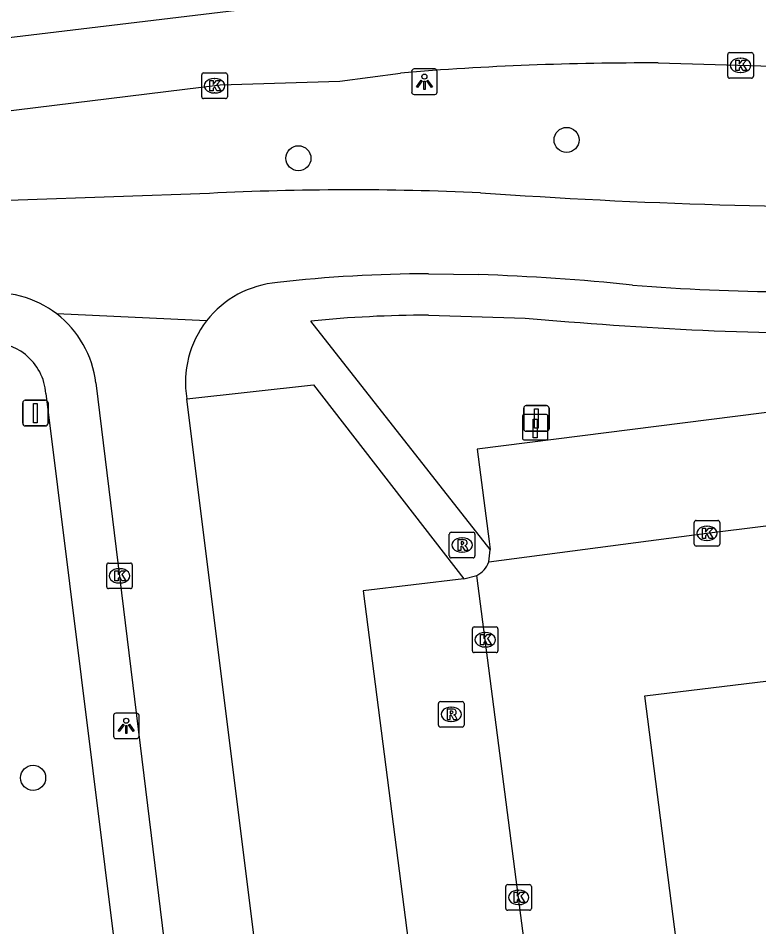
# Model space of a CAD drawing. Extents: x 161477 to 163040, y 383680 to 384868.
# Drawn here: x 161716.23 to 161745.18, y 383963.27 to 383998.77 of the extents above; entities that cross this region are included whole.
import ezdxf

# ---------------------------------------------------------------- set-up
doc = ezdxf.new("R2010")
doc.units = 0
for name, color, linetype in [('IMGEO_Boom', 7, 'Continuous'), ('IMGEO_Fietspad_gesloten', 7, 'Continuous'), ('IMGEO_Kolk', 7, 'Continuous'), ('IMGEO_Laadpaal', 7, 'Continuous'), ('IMGEO_Lichtpunt', 7, 'Continuous'), ('IMGEO_Parkeervlak_open', 7, 'Continuous'), ('IMGEO_Rijbaan_lokaal_gesloten', 7, 'Continuous'), ('IMGEO_Rijbaan_lokaal_open', 7, 'Continuous'), ('IMGEO_Rioolput', 7, 'Continuous'), ('IMGEO_Verkeersbordpaal', 7, 'Continuous'), ('IMGEO_Voetpad_open', 7, 'Continuous')]:
    doc.layers.add(name, color=color, linetype=linetype)

msp = doc.modelspace()

# ---------------------------------------------------------------- linework, layer by layer
at = {"layer": 'IMGEO_Boom'}
for centre in [(161737.664, 383994.016), (161727.187, 383993.3), (161716.82, 383969.093)]:
    msp.add_circle(centre, 0.489, dxfattribs=at)
at = {"layer": 'IMGEO_Fietspad_gesloten'}
for points in [[(161723.709, 383991.927), (161716.235, 383991.659)], [(161732.268, 383988.785), (161734.227, 383988.754)], [(161723.599, 383986.949), (161717.744, 383987.215)], [(161719.273, 383984.526), (161723.518, 383949.793), (161727.108, 383921.333)], [(161731.155, 383918.193), (161727.112, 383949.615), (161722.823, 383983.905)]]:
    msp.add_lwpolyline(points, dxfattribs=at)
for centre, radius, start, end in [((161729.261, 383878.928), 113.136, 87.44703, 92.81265), ((161750.533, 384223.131), 231.75, 265.98332, 270.61257), ((161717.995, 383948.71), 42.985, 92.3463, 98.6863), ((161732.301, 383937.362), 51.423, 90.037, 96.6311), ((161731.354, 383902.506), 86.296, 84.08891, 88.092), ((161726.682, 383984.544), 3.91, 94.6759, 142.0442), ((161747.141, 384076.91), 88.836, 265.54501, 269.42959), ((161715.307, 383984.052), 3.993, 52.3943, 97.979), ((161715.306, 383984.05), 3.995, 6.8479, 52.3984), ((161726.683, 383984.542), 3.912, 142.029, 189.3676)]:
    msp.add_arc(centre, radius, start, end, dxfattribs=at)
at = {"layer": 'IMGEO_Kolk'}
for p, q in [((161744.037, 383997.427), (161744.889, 383997.427)), ((161743.962, 383996.501), (161743.962, 383997.353)), ((161744.45, 383997.207), (161744.475, 383997.207)), ((161744.963, 383997.353), (161744.963, 383996.501)), ((161723.408, 383995.704), (161723.408, 383996.556)), ((161723.483, 383996.63), (161724.335, 383996.63)), ((161723.896, 383996.41), (161723.921, 383996.41)), ((161724.409, 383996.556), (161724.409, 383995.704)), ((161744.889, 383996.427), (161744.037, 383996.427)), ((161744.473, 383996.647), (161744.448, 383996.647)), ((161724.335, 383995.63), (161723.483, 383995.63)), ((161723.919, 383995.85), (161723.894, 383995.85)), ((161742.651, 383978.221), (161742.651, 383979.073)), ((161742.726, 383979.147), (161743.578, 383979.147)), ((161743.652, 383979.073), (161743.652, 383978.221)), ((161743.139, 383978.927), (161743.164, 383978.927)), ((161743.162, 383978.367), (161743.137, 383978.367)), ((161743.578, 383978.147), (161742.726, 383978.147)), ((161719.694, 383976.559), (161719.694, 383977.411)), ((161719.769, 383977.485), (161720.621, 383977.485)), ((161720.182, 383977.265), (161720.207, 383977.265)), ((161720.695, 383977.411), (161720.695, 383976.559)), ((161720.621, 383976.485), (161719.769, 383976.485)), ((161720.205, 383976.705), (161720.18, 383976.705)), ((161733.983, 383974.061), (161733.983, 383974.913)), ((161734.058, 383974.987), (161734.91, 383974.987)), ((161734.471, 383974.767), (161734.496, 383974.767)), ((161734.984, 383974.913), (161734.984, 383974.061)), ((161734.91, 383973.987), (161734.058, 383973.987)), ((161734.494, 383974.207), (161734.469, 383974.207)), ((161735.29, 383963.995), (161735.29, 383964.847)), ((161735.365, 383964.921), (161736.217, 383964.921)), ((161736.291, 383964.847), (161736.291, 383963.995)), ((161735.778, 383964.701), (161735.803, 383964.701)), ((161735.801, 383964.141), (161735.776, 383964.141)), ((161736.217, 383963.921), (161735.365, 383963.921))]:
    msp.add_line(p, q, dxfattribs=at)
for points in [[(161744.037, 383997.427), (161744.889, 383997.427)], [(161743.962, 383996.501), (161743.962, 383997.353)], [(161744.283, 383997.127), (161744.406, 383997.127), (161744.406, 383996.976), (161744.536, 383997.127), (161744.7, 383997.127), (161744.554, 383996.976), (161744.707, 383996.727), (161744.555, 383996.727), (161744.47, 383996.891), (161744.406, 383996.824), (161744.406, 383996.727), (161744.283, 383996.727), (161744.283, 383997.127)], [(161744.963, 383997.353), (161744.963, 383996.501)], [(161723.408, 383995.704), (161723.408, 383996.556)], [(161723.483, 383996.63), (161724.335, 383996.63)], [(161724.409, 383996.556), (161724.409, 383995.704)], [(161744.889, 383996.427), (161744.037, 383996.427)], [(161723.729, 383996.33), (161723.852, 383996.33), (161723.852, 383996.179), (161723.982, 383996.33), (161724.146, 383996.33), (161724, 383996.179), (161724.153, 383995.93), (161724.001, 383995.93), (161723.916, 383996.094), (161723.852, 383996.027), (161723.852, 383995.93), (161723.729, 383995.93), (161723.729, 383996.33)], [(161724.335, 383995.63), (161723.483, 383995.63)], [(161742.651, 383978.221), (161742.651, 383979.073)], [(161742.726, 383979.147), (161743.578, 383979.147)], [(161743.652, 383979.073), (161743.652, 383978.221)], [(161742.972, 383978.847), (161743.095, 383978.847), (161743.095, 383978.696), (161743.225, 383978.847), (161743.389, 383978.847), (161743.243, 383978.696), (161743.396, 383978.447), (161743.244, 383978.447), (161743.159, 383978.611), (161743.095, 383978.544), (161743.095, 383978.447), (161742.972, 383978.447), (161742.972, 383978.847)], [(161743.578, 383978.147), (161742.726, 383978.147)], [(161719.694, 383976.559), (161719.694, 383977.411)], [(161719.769, 383977.485), (161720.621, 383977.485)], [(161720.015, 383977.185), (161720.138, 383977.185), (161720.138, 383977.034), (161720.268, 383977.185), (161720.432, 383977.185), (161720.286, 383977.034), (161720.439, 383976.785), (161720.287, 383976.785), (161720.202, 383976.949), (161720.138, 383976.882), (161720.138, 383976.785), (161720.015, 383976.785), (161720.015, 383977.185)], [(161720.695, 383977.411), (161720.695, 383976.559)], [(161720.621, 383976.485), (161719.769, 383976.485)], [(161733.983, 383974.061), (161733.983, 383974.913)], [(161734.058, 383974.987), (161734.91, 383974.987)], [(161734.304, 383974.687), (161734.427, 383974.687), (161734.427, 383974.536), (161734.557, 383974.687), (161734.721, 383974.687), (161734.575, 383974.536), (161734.728, 383974.287), (161734.576, 383974.287), (161734.491, 383974.451), (161734.427, 383974.384), (161734.427, 383974.287), (161734.304, 383974.287), (161734.304, 383974.687)], [(161734.984, 383974.913), (161734.984, 383974.061)], [(161734.91, 383973.987), (161734.058, 383973.987)], [(161735.29, 383963.995), (161735.29, 383964.847)], [(161735.365, 383964.921), (161736.217, 383964.921)], [(161736.291, 383964.847), (161736.291, 383963.995)], [(161735.611, 383964.621), (161735.734, 383964.621), (161735.734, 383964.47), (161735.864, 383964.621), (161736.028, 383964.621), (161735.882, 383964.47), (161736.035, 383964.221), (161735.883, 383964.221), (161735.798, 383964.385), (161735.734, 383964.318), (161735.734, 383964.221), (161735.611, 383964.221), (161735.611, 383964.621)], [(161736.217, 383963.921), (161735.365, 383963.921)]]:
    msp.add_lwpolyline(points, dxfattribs=at)
for centre, start, end in [((161744.039, 383997.351), 91.552, 178.448), ((161744.039, 383997.351), 91.552, 178.448), ((161744.887, 383997.351), 1.552, 88.448), ((161744.887, 383997.351), 1.552, 88.448), ((161723.485, 383996.554), 91.552, 178.448), ((161723.485, 383996.554), 91.552, 178.448), ((161724.333, 383996.554), 1.552, 88.448), ((161724.333, 383996.554), 1.552, 88.448), ((161744.039, 383996.503), 181.552, 268.448), ((161744.039, 383996.503), 181.552, 268.448), ((161744.887, 383996.503), 271.552, 358.448), ((161744.887, 383996.503), 271.552, 358.448), ((161723.485, 383995.706), 181.552, 268.448), ((161723.485, 383995.706), 181.552, 268.448), ((161724.333, 383995.706), 271.552, 358.448), ((161724.333, 383995.706), 271.552, 358.448), ((161742.728, 383979.071), 91.552, 178.448), ((161742.728, 383979.071), 91.552, 178.448), ((161743.576, 383979.071), 1.552, 88.448), ((161743.576, 383979.071), 1.552, 88.448), ((161742.728, 383978.223), 181.552, 268.448), ((161742.728, 383978.223), 181.552, 268.448), ((161743.576, 383978.223), 271.552, 358.448), ((161743.576, 383978.223), 271.552, 358.448), ((161719.771, 383977.409), 91.552, 178.448), ((161719.771, 383977.409), 91.552, 178.448), ((161720.619, 383977.409), 1.552, 88.448), ((161720.619, 383977.409), 1.552, 88.448), ((161719.771, 383976.561), 181.552, 268.448), ((161719.771, 383976.561), 181.552, 268.448), ((161720.619, 383976.561), 271.552, 358.448), ((161720.619, 383976.561), 271.552, 358.448), ((161734.06, 383974.911), 91.552, 178.448), ((161734.06, 383974.911), 91.552, 178.448), ((161734.908, 383974.911), 1.552, 88.448), ((161734.908, 383974.911), 1.552, 88.448), ((161734.06, 383974.063), 181.552, 268.448), ((161734.06, 383974.063), 181.552, 268.448), ((161734.908, 383974.063), 271.552, 358.448), ((161734.908, 383974.063), 271.552, 358.448), ((161735.367, 383964.845), 91.552, 178.448), ((161735.367, 383964.845), 91.552, 178.448), ((161736.215, 383964.845), 1.552, 88.448), ((161736.215, 383964.845), 1.552, 88.448), ((161735.367, 383963.997), 181.552, 268.448), ((161735.367, 383963.997), 181.552, 268.448), ((161736.215, 383963.997), 271.552, 358.448), ((161736.215, 383963.997), 271.552, 358.448)]:
    msp.add_arc(centre, 0.0765, start, end, dxfattribs=at)
for centre, major_axis, ratio, start_param, end_param in [((161744.449, 383996.927), (-0.387, 0.002), 0.722429, 4.712389, 7.853982), ((161744.474, 383996.927), (-0.39, 0.002), 0.717154, 1.570796, 4.712389), ((161723.895, 383996.13), (-0.387, 0.002), 0.722429, 4.712389, 7.853982), ((161723.92, 383996.13), (-0.39, 0.002), 0.717154, 1.570796, 4.712389), ((161743.138, 383978.647), (-0.387, 0.002), 0.722429, 4.712389, 7.853982), ((161743.163, 383978.647), (-0.39, 0.002), 0.717154, 1.570796, 4.712389), ((161720.181, 383976.985), (-0.387, 0.002), 0.722429, 4.712389, 7.853982), ((161720.206, 383976.985), (-0.39, 0.002), 0.717154, 1.570796, 4.712389), ((161734.47, 383974.487), (-0.387, 0.002), 0.722429, 4.712389, 7.853982), ((161734.495, 383974.487), (-0.39, 0.002), 0.717154, 1.570796, 4.712389), ((161735.777, 383964.421), (-0.387, 0.002), 0.722429, 4.712389, 7.853982), ((161735.802, 383964.421), (-0.39, 0.002), 0.717154, 1.570796, 4.712389)]:
    msp.add_ellipse(centre, major_axis=major_axis, ratio=ratio, start_param=start_param, end_param=end_param, dxfattribs=at)
at = {"layer": 'IMGEO_Laadpaal'}
for p, q in [((161735.939, 383983.21), (161735.939, 383982.369)), ((161735.939, 383983.21), (161735.939, 383982.369)), ((161736.855, 383983.294), (161736.014, 383983.294)), ((161736.855, 383983.294), (161736.014, 383983.294)), ((161736.939, 383982.378), (161736.939, 383983.219)), ((161736.939, 383982.378), (161736.939, 383983.219)), ((161736.023, 383982.294), (161736.864, 383982.294)), ((161736.023, 383982.294), (161736.864, 383982.294))]:
    msp.add_line(p, q, dxfattribs=at)
msp.add_lwpolyline([(161736.354, 383983.107), (161736.514, 383983.107), (161736.514, 383982.374), (161736.354, 383982.374), (161736.354, 383983.107)], dxfattribs=at)
for centre, start, end in [((161736.017, 383983.216), 92.4484, 184.2845), ((161736.017, 383983.216), 92.4484, 184.2845), ((161736.861, 383983.216), 2.4484, 94.2845), ((161736.861, 383983.216), 2.4484, 94.2845), ((161736.017, 383982.372), 182.4484, 274.2845), ((161736.017, 383982.372), 182.4484, 274.2845), ((161736.861, 383982.372), 272.4484, 4.2845), ((161736.861, 383982.372), 272.4484, 4.2845)]:
    msp.add_arc(centre, 0.0779, start, end, dxfattribs=at)
at = {"layer": 'IMGEO_Lichtpunt'}
for p, q in [((161731.612, 383996.691), (161731.612, 383995.884)), ((161731.612, 383996.691), (161731.612, 383995.884)), ((161732.514, 383996.786), (161731.706, 383996.786)), ((161732.514, 383996.786), (161731.706, 383996.786)), ((161732.608, 383995.884), (161732.608, 383996.691)), ((161732.608, 383995.884), (161732.608, 383996.691)), ((161731.706, 383995.79), (161732.514, 383995.79)), ((161731.706, 383995.79), (161732.514, 383995.79)), ((161719.961, 383971.526), (161719.961, 383970.719)), ((161719.961, 383971.526), (161719.961, 383970.719)), ((161720.863, 383971.621), (161720.055, 383971.621)), ((161720.863, 383971.621), (161720.055, 383971.621)), ((161720.957, 383970.719), (161720.957, 383971.526)), ((161720.957, 383970.719), (161720.957, 383971.526)), ((161720.055, 383970.625), (161720.863, 383970.625)), ((161720.055, 383970.625), (161720.863, 383970.625))]:
    msp.add_line(p, q, dxfattribs=at)
for points in [[(161731.986, 383996.355), (161732.025, 383996.327), (161731.837, 383996.065), (161731.799, 383996.092), (161731.986, 383996.355)], [(161732.198, 383996.327), (161732.236, 383996.354), (161732.423, 383996.092), (161732.384, 383996.064), (161732.198, 383996.327)], [(161732.088, 383996.307), (161732.135, 383996.307), (161732.135, 383995.985), (161732.088, 383995.985), (161732.088, 383996.307)], [(161720.335, 383971.19), (161720.374, 383971.162), (161720.186, 383970.9), (161720.148, 383970.927), (161720.335, 383971.19)], [(161720.437, 383971.142), (161720.484, 383971.142), (161720.484, 383970.82), (161720.437, 383970.82), (161720.437, 383971.142)], [(161720.547, 383971.162), (161720.585, 383971.189), (161720.772, 383970.927), (161720.733, 383970.899), (161720.547, 383971.162)]]:
    msp.add_lwpolyline(points, dxfattribs=at)
for centre in [(161732.111, 383996.489), (161720.46, 383971.324)]:
    msp.add_circle(centre, 0.0994, dxfattribs=at)
for centre, start, end in [((161731.706, 383996.691), 90, 180), ((161731.706, 383996.691), 90, 180), ((161732.514, 383996.691), 0, 90), ((161732.514, 383996.691), 0, 90), ((161731.706, 383995.884), 180, 270), ((161731.706, 383995.884), 180, 270), ((161732.514, 383995.884), 270, 0), ((161732.514, 383995.884), 270, 360), ((161720.055, 383971.526), 90, 180), ((161720.055, 383971.526), 90, 180), ((161720.863, 383971.526), 0, 90), ((161720.863, 383971.526), 0, 90), ((161720.055, 383970.719), 180, 270), ((161720.055, 383970.719), 180, 270), ((161720.863, 383970.719), 270, 0), ((161720.863, 383970.719), 270, 360)]:
    msp.add_arc(centre, 0.0946, start, end, dxfattribs=at)
at = {"layer": 'IMGEO_Parkeervlak_open'}
for points in [[(161761.435, 383985.385), (161734.175, 383981.931), (161734.643, 383978.327), (161734.679, 383978.01)], [(161733.644, 383976.872), (161729.72, 383976.403), (161737.986, 383912.075)]]:
    msp.add_lwpolyline(points, dxfattribs=at)
at = {"layer": 'IMGEO_Rijbaan_lokaal_gesloten'}
for points in [[(161697.015, 383995.692), (161711.954, 383997.541), (161763.35, 384003.723)], [(161741.25, 383997.021), (161761.738, 383996.423)], [(161697.339, 383992.929), (161697.576, 383992.955), (161699.364, 383993.154), (161709.669, 383994.382), (161714.035, 383994.925), (161724.126, 383996.165), (161728.806, 383996.305), (161731.17, 383996.628)]]:
    msp.add_lwpolyline(points, dxfattribs=at)
msp.add_arc((161740.772, 383879.811), 117.211, 89.76641, 94.69904, dxfattribs=at)
at = {"layer": 'IMGEO_Rijbaan_lokaal_open'}
for points in [[(161734.63, 383977.526), (161743.152, 383978.646), (161758.039, 383980.506), (161762.923, 383981.138)], [(161742.569, 383911.694), (161742.15, 383915.115), (161740.87, 383924.977), (161739.597, 383934.929), (161738.296, 383944.907), (161737.057, 383954.597), (161735.792, 383964.421), (161734.485, 383974.487), (161734.162, 383977.001)], [(161747.644, 383918.446), (161740.724, 383972.292), (161750.812, 383973.527), (161757.597, 383920.534), (161747.644, 383918.446)]]:
    msp.add_lwpolyline(points, dxfattribs=at)
msp.add_arc((161733.731, 383977.856), 0.957, 296.7316, 339.8389, dxfattribs=at)
at = {"layer": 'IMGEO_Rioolput'}
for p, q in [((161733.083, 383977.762), (161733.083, 383978.614)), ((161733.158, 383978.688), (161734.01, 383978.688)), ((161734.084, 383978.614), (161734.084, 383977.762)), ((161733.571, 383978.468), (161733.596, 383978.468)), ((161733.594, 383977.908), (161733.569, 383977.908)), ((161734.01, 383977.688), (161733.158, 383977.688)), ((161732.659, 383971.148), (161732.659, 383972)), ((161732.734, 383972.074), (161733.586, 383972.074)), ((161733.147, 383971.854), (161733.172, 383971.854)), ((161733.66, 383972), (161733.66, 383971.148)), ((161733.17, 383971.294), (161733.145, 383971.294)), ((161733.586, 383971.074), (161732.734, 383971.074))]:
    msp.add_line(p, q, dxfattribs=at)
for points in [[(161733.083, 383977.762), (161733.083, 383978.614)], [(161733.158, 383978.688), (161734.01, 383978.688)], [(161734.084, 383978.614), (161734.084, 383977.762)], [(161733.672, 383978.386), (161733.42, 383978.388), (161733.42, 383977.988)], [(161733.598, 383978.307), (161733.544, 383978.307), (161733.544, 383978.226)], [(161733.42, 383977.988), (161733.544, 383977.988), (161733.544, 383978.15), (161733.555, 383978.15)], [(161733.544, 383978.226), (161733.596, 383978.226)], [(161733.602, 383978.121), (161733.673, 383977.988), (161733.813, 383977.988), (161733.748, 383978.114)], [(161734.01, 383977.688), (161733.158, 383977.688)], [(161732.659, 383971.148), (161732.659, 383972)], [(161732.734, 383972.074), (161733.586, 383972.074)], [(161733.66, 383972), (161733.66, 383971.148)], [(161733.248, 383971.772), (161732.996, 383971.774), (161732.996, 383971.374)], [(161732.996, 383971.374), (161733.12, 383971.374), (161733.12, 383971.536), (161733.131, 383971.536)], [(161733.174, 383971.693), (161733.12, 383971.693), (161733.12, 383971.612)], [(161733.12, 383971.612), (161733.172, 383971.612)], [(161733.178, 383971.507), (161733.249, 383971.374), (161733.389, 383971.374), (161733.324, 383971.5)], [(161733.586, 383971.074), (161732.734, 383971.074)]]:
    msp.add_lwpolyline(points, dxfattribs=at)
for centre, radius, start, end in [((161733.16, 383978.612), 0.0765, 91.552, 178.448), ((161733.16, 383978.612), 0.0765, 91.552, 178.448), ((161734.008, 383978.612), 0.0765, 1.552, 88.448), ((161734.008, 383978.612), 0.0765, 1.552, 88.448), ((161733.58, 383978.415), 0.19, 274.7715, 282.9687), ((161733.604, 383978.211), 0.0964, 77.0061, 93.1865), ((161733.618, 383978.268), 0.0378, 276.6634, 79.6772), ((161733.671, 383978.276), 0.109, 350.3612, 89.416), ((161733.669, 383978.276), 0.112, 277.5842, 350.9817), ((161733.554, 383978.097), 0.0533, 26.0293, 88.6989), ((161733.653, 383978.061), 0.108, 29.5134, 73.7905), ((161733.16, 383977.764), 0.0765, 181.552, 268.448), ((161733.16, 383977.764), 0.0765, 181.552, 268.448), ((161734.008, 383977.764), 0.0765, 271.552, 358.448), ((161734.008, 383977.764), 0.0765, 271.552, 358.448), ((161732.736, 383971.998), 0.0765, 91.552, 178.448), ((161732.736, 383971.998), 0.0765, 91.552, 178.448), ((161733.584, 383971.998), 0.0765, 1.552, 88.448), ((161733.584, 383971.998), 0.0765, 1.552, 88.448), ((161733.13, 383971.483), 0.0533, 26.0293, 88.6989), ((161733.156, 383971.801), 0.19, 274.7715, 282.9687), ((161733.18, 383971.597), 0.0964, 77.0061, 93.1865), ((161733.194, 383971.654), 0.0378, 276.6634, 79.6772), ((161733.247, 383971.662), 0.109, 350.3612, 89.416), ((161733.245, 383971.662), 0.112, 277.5842, 350.9817), ((161733.229, 383971.447), 0.108, 29.5134, 73.7905), ((161732.736, 383971.15), 0.0765, 181.552, 268.448), ((161732.736, 383971.15), 0.0765, 181.552, 268.448), ((161733.584, 383971.15), 0.0765, 271.552, 358.448), ((161733.584, 383971.15), 0.0765, 271.552, 358.448)]:
    msp.add_arc(centre, radius, start, end, dxfattribs=at)
for centre, major_axis, ratio, start_param, end_param in [((161733.57, 383978.188), (-0.387, 0.002), 0.722429, 4.712389, 7.853982), ((161733.595, 383978.188), (-0.39, 0.002), 0.717154, 1.570796, 4.712389), ((161733.146, 383971.574), (-0.387, 0.002), 0.722429, 4.712389, 7.853982), ((161733.171, 383971.574), (-0.39, 0.002), 0.717154, 1.570796, 4.712389)]:
    msp.add_ellipse(centre, major_axis=major_axis, ratio=ratio, start_param=start_param, end_param=end_param, dxfattribs=at)
at = {"layer": 'IMGEO_Verkeersbordpaal'}
for p, q in [((161716.412, 383982.943), (161716.412, 383983.743)), ((161716.412, 383983.743), (161716.412, 383982.943)), ((161716.512, 383983.843), (161717.302, 383983.843)), ((161717.302, 383983.843), (161716.512, 383983.843)), ((161717.402, 383983.743), (161717.402, 383982.943)), ((161717.402, 383982.943), (161717.402, 383983.743)), ((161736.091, 383983.634), (161736.881, 383983.634)), ((161736.881, 383983.634), (161736.091, 383983.634)), ((161735.991, 383982.734), (161735.991, 383983.534)), ((161735.991, 383983.534), (161735.991, 383982.734)), ((161736.981, 383983.534), (161736.981, 383982.734)), ((161736.981, 383982.734), (161736.981, 383983.534)), ((161717.302, 383982.843), (161716.512, 383982.843)), ((161716.512, 383982.843), (161717.302, 383982.843)), ((161736.881, 383982.634), (161736.091, 383982.634)), ((161736.091, 383982.634), (161736.881, 383982.634))]:
    msp.add_line(p, q, dxfattribs=at)
for points in [[(161716.832, 383983.718), (161716.982, 383983.718), (161716.982, 383982.968), (161716.832, 383982.968), (161716.832, 383983.718)], [(161736.411, 383983.509), (161736.561, 383983.509), (161736.561, 383982.759), (161736.411, 383982.759), (161736.411, 383983.509)]]:
    msp.add_lwpolyline(points, dxfattribs=at)
for centre, start, end in [((161716.512, 383983.743), 90, 180), ((161716.512, 383983.743), 90, 180), ((161717.302, 383983.743), 0, 90), ((161717.302, 383983.743), 360, 90), ((161736.091, 383983.534), 90, 180), ((161736.091, 383983.534), 90, 180), ((161736.881, 383983.534), 0, 90), ((161736.881, 383983.534), 360, 90), ((161716.512, 383982.943), 180, 270), ((161716.512, 383982.943), 180, 270), ((161717.302, 383982.943), 270, 0), ((161717.302, 383982.943), 270, 0), ((161736.091, 383982.734), 180, 270), ((161736.091, 383982.734), 180, 270), ((161736.881, 383982.734), 270, 0), ((161736.881, 383982.734), 270, 0)]:
    msp.add_arc(centre, 0.1, start, end, dxfattribs=at)
at = {"layer": 'IMGEO_Voetpad_open'}
for points in [[(161732.263, 383987.172), (161736.052, 383987.055), (161737.755, 383986.914)], [(161734.679, 383978.01), (161727.673, 383986.939)], [(161722.823, 383983.905), (161727.777, 383984.441), (161733.644, 383976.872)], [(161717.316, 383984.106), (161725.141, 383921.269)], [(161734.63, 383977.526), (161734.68, 383977.998), (161734.679, 383978.01)], [(161733.644, 383976.872), (161734.162, 383977.001)]]:
    msp.add_lwpolyline(points, dxfattribs=at)
for centre, radius, start, end in [((161732.419, 383938.772), 48.4, 90.1847, 95.6273), ((161748.996, 384121.716), 135.27, 265.23319, 271.1632), ((161715.19, 383983.959), 2.132, 3.9636, 99.1659)]:
    msp.add_arc(centre, radius, start, end, dxfattribs=at)

doc.saveas('drawing.dxf')
